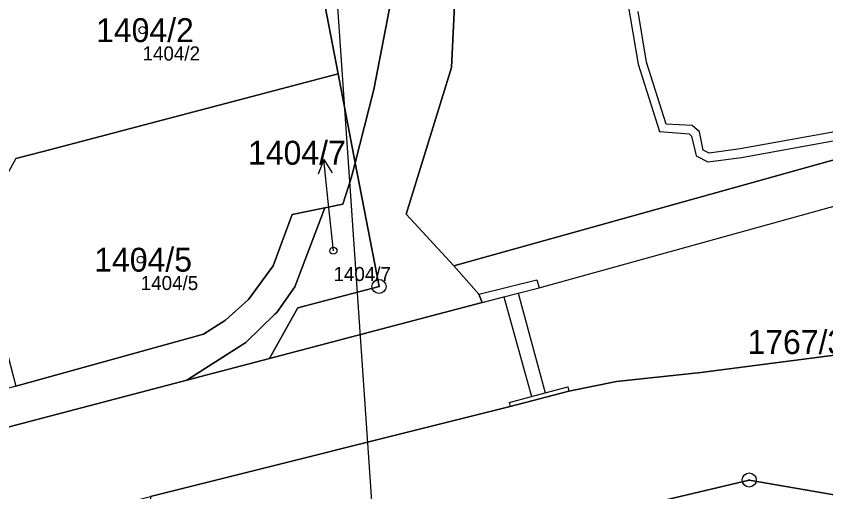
# Model space of a CAD drawing. Extents: x -653098 to -649479, y -997642 to -992666.
# Drawn here: x -650046.7 to -649989.1, y -995010.4 to -994976.6 of the extents above; entities that cross this region are included whole.
import ezdxf

# ---------------------------------------------------------------- set-up
doc = ezdxf.new("R2010")
doc.units = 0
for name, color, linetype in [('Definiční body', 7, 'Continuous'), ('Hranice parcel', 7, 'Continuous'), ('Parcelní čísla', 7, 'Continuous'), ('Polygon parcely', 7, 'Continuous'), ('Pop  PČ popisy', 7, 'Continuous'), ('Poz předměty', 7, 'Continuous'), ('Vnitřní kresba', 7, 'Continuous'), ('Věcná břemena k části', 7, 'Continuous'), ('Značky bodu BP', 7, 'Continuous')]:
    doc.layers.add(name, color=color, linetype=linetype)

msp = doc.modelspace()

# ---------------------------------------------------------------- linework, layer by layer
at = {"layer": 'Definiční body'}
for centre in [(-650037.72, -994977.61), (-650024.14, -994993.3), (-650037.85, -994993.94)]:
    msp.add_circle(centre, 0.25, dxfattribs=at)
at = {"layer": 'Hranice parcel'}
for p, q in [((-650023.81, -994980.72), (-650027.03, -994964)), ((-650022.59, -994987.04), (-650023.81, -994980.72)), ((-650034.56, -995002.5), (-650028.7, -995000.96))]:
    msp.add_line(p, q, dxfattribs=at)
for points in [[(-650015.58, -994994.37), (-650018.96, -994990.7), (-650015.75, -994980.27), (-650015.3, -994970.89), (-650019.36, -994958.75), (-650021.62, -994953.11)], [(-650022.59, -994987.04), (-650021.28, -994981.83), (-650020.03, -994975.43), (-650020.92, -994968.8), (-650021.69, -994965.59), (-650023.02, -994962.43), (-650025.17, -994959.56), (-650028.16, -994958.11)], [(-650015.58, -994994.37), (-649971.2, -994981.99), (-649966.35, -994980.73), (-649957.32, -994978.36)], [(-650046.72, -994986.74), (-650044.78, -994986.23), (-650023.81, -994980.72)], [(-650028.7, -995000.96), (-650027.28, -994998.45), (-650026.67, -994997.36), (-650020.9, -994995.84), (-650022.59, -994987.04)], [(-650024.75, -994990.25), (-650023.48, -994989.99), (-650022.87, -994988.14), (-650022.59, -994987.04)], [(-650046.73, -995002.94), (-650033.39, -994999.23), (-650031.81, -994998.25), (-650030.18, -994996.78), (-650028.42, -994994.38), (-650027.07, -994990.73), (-650024.75, -994990.25)], [(-650024.75, -994990.25), (-650026.89, -994995.86), (-650028.17, -994997.69), (-650028.3, -994997.81), (-650030.38, -994999.83), (-650033.32, -995001.7), (-650034.56, -995002.5)], [(-650028.7, -995000.96), (-650013.57, -994996.99), (-650013.79, -994996.4), (-650015.58, -994994.37)], [(-649988.31, -995000.7), (-649998.02, -995001.96), (-650004, -995002.61), (-650007.4, -995003.28), (-650011.57, -995004.39), (-650037.16, -995010.79)], [(-650129.16, -995027.04), (-650106.43, -995021.38), (-650034.56, -995002.5)], [(-649967.69, -995025.99), (-649968.81, -995023.55), (-649985.37, -995011.22), (-649994.57, -995009.61), (-650006.9, -995012.53)]]:
    msp.add_lwpolyline(points, dxfattribs=at)
at = {"layer": 'Polygon parcely'}
for points in [[(-649807.62, -994941.03), (-649913.3, -994968.38), (-649920.9, -994970.26), (-649957.22, -994978.76), (-649957.32, -994978.36), (-649966.35, -994980.73), (-649971.2, -994981.99), (-650015.58, -994994.37), (-650013.79, -994996.4), (-650013.57, -994996.99), (-650028.7, -995000.96), (-650034.56, -995002.5), (-650106.43, -995021.38), (-650129.16, -995027.04)], [(-650139.36, -995036.91), (-650121.74, -995032.41), (-650037.16, -995010.79), (-650011.57, -995004.39), (-650007.4, -995003.28), (-650004, -995002.61), (-649998.02, -995001.96), (-649988.31, -995000.7), (-649980.27, -994998.62), (-649970.81, -994996.18), (-649970.35, -994997.92), (-649966.55, -994996.97), (-649965.92, -994996.79), (-649944.01, -994990.48), (-649916.87, -994982.66), (-649892.41, -994976.47), (-649874.98, -994972.06), (-649871.45, -994971.16), (-649865.19, -994969.58), (-649862.51, -994969.45), (-649861.41, -994967.59), (-649858.69, -994966.8), (-649844.52, -994961.79), (-649826.85, -994957.35)], [(-650046.72, -994986.74), (-650044.78, -994986.23), (-650023.81, -994980.72), (-650027.03, -994964), (-650049.46, -994970.13)], [(-650020.03, -994975.43), (-650021.28, -994981.83), (-650022.59, -994987.04), (-650020.9, -994995.84), (-650026.67, -994997.36), (-650027.28, -994998.45), (-650028.7, -995000.96), (-650013.57, -994996.99), (-650013.79, -994996.4), (-650015.58, -994994.37), (-650018.96, -994990.7), (-650015.75, -994980.27), (-650015.3, -994970.89)], [(-650015.3, -994970.89), (-650015.75, -994980.27), (-650018.96, -994990.7), (-650015.58, -994994.37), (-649971.2, -994981.99)], [(-650106.43, -995021.38), (-650034.56, -995002.5), (-650033.32, -995001.7), (-650030.38, -994999.83), (-650028.3, -994997.81), (-650028.17, -994997.69), (-650026.89, -994995.86), (-650024.75, -994990.25), (-650027.07, -994990.73), (-650028.42, -994994.38), (-650030.18, -994996.78), (-650031.81, -994998.25), (-650033.39, -994999.23), (-650046.73, -995002.94), (-650068.08, -995008.87), (-650072.23, -995009.94), (-650108.52, -995019.27)], [(-649988.31, -995000.7), (-649998.02, -995001.96), (-650004, -995002.61), (-650007.4, -995003.28), (-650011.57, -995004.39), (-650037.16, -995010.79), (-650037.2, -995011.6), (-650037.25, -995012.77), (-650036.41, -995014.59), (-650035.66, -995016.23), (-650034.91, -995017.87), (-650006.9, -995012.53), (-649994.57, -995009.61), (-649985.37, -995011.22)]]:
    msp.add_lwpolyline(points, dxfattribs=at)
for points in [[(-650020.03, -994975.43), (-650020.92, -994968.8), (-650021.69, -994965.59), (-650023.02, -994962.43), (-650025.17, -994959.56), (-650028.16, -994958.11), (-650027.03, -994964), (-650023.81, -994980.72), (-650022.59, -994987.04), (-650021.28, -994981.83)], [(-650046.73, -995002.94), (-650033.39, -994999.23), (-650031.81, -994998.25), (-650030.18, -994996.78), (-650028.42, -994994.38), (-650027.07, -994990.73), (-650024.75, -994990.25), (-650023.48, -994989.99), (-650022.87, -994988.14), (-650022.59, -994987.04), (-650023.81, -994980.72), (-650044.78, -994986.23), (-650046.72, -994986.74), (-650048.21, -994989.36), (-650050.14, -994989.87), (-650047.89, -994998.49), (-650047.81, -994998.82)], [(-650028.17, -994997.69), (-650028.3, -994997.81), (-650030.38, -994999.83), (-650033.32, -995001.7), (-650034.56, -995002.5), (-650028.7, -995000.96), (-650027.28, -994998.45), (-650026.67, -994997.36), (-650020.9, -994995.84), (-650022.59, -994987.04), (-650022.87, -994988.14), (-650023.48, -994989.99), (-650024.75, -994990.25), (-650026.89, -994995.86)], [(-649968.81, -995023.55), (-649985.37, -995011.22), (-649994.57, -995009.61), (-650006.9, -995012.53), (-649990.61, -995047.21), (-649980.51, -995069.75), (-649976.13, -995078.86), (-649950.63, -995072.11), (-649956.32, -995050.71), (-649967.69, -995025.99)]]:
    msp.add_lwpolyline(points, close=True, dxfattribs=at)
at = {"layer": 'Pop  PČ popisy'}
for p, q in [((-650024.834, -994986.805), (-650025.227, -994987.854)), ((-650024.52, -994989.79), (-650024.834, -994986.805)), ((-650024.834, -994986.805), (-650024.231, -994987.749)), ((-650024.14, -994993.3), (-650024.52, -994989.79))]:
    msp.add_line(p, q, dxfattribs=at)
at = {"layer": 'Poz předměty'}
msp.add_line((-650026.44, -994938.17), (-650021.03, -995017.11), dxfattribs=at)
at = {"layer": 'Vnitřní kresba'}
for p, q in [((-650009.52, -994995.93), (-649970.45, -994985.14)), ((-650013.79, -994996.4), (-650009.68, -994995.37)), ((-650009.68, -994995.37), (-650009.52, -994995.93)), ((-650011.01, -994996.32), (-650009.52, -994995.93)), ((-650012.03, -994996.59), (-650011.01, -994996.32)), ((-650011.01, -994996.32), (-650009.09, -995003.42)), ((-650013.57, -994996.99), (-650012.03, -994996.59)), ((-650012.03, -994996.59), (-650010.05, -995003.68)), ((-650010.05, -995003.68), (-650009.09, -995003.42)), ((-650009.09, -995003.42), (-650007.47, -995002.99)), ((-650007.47, -995002.99), (-650007.4, -995003.28)), ((-650011.65, -995004.1), (-650010.05, -995003.68)), ((-650011.65, -995004.1), (-650011.57, -995004.39))]:
    msp.add_line(p, q, dxfattribs=at)
at = {"layer": 'Věcná břemena k části'}
for points in [[(-650003.23, -994975.58), (-650002.46, -994980.03), (-650000.94, -994984.82), (-649998.84, -994984.98), (-649998.67, -994985.14), (-649998.35, -994986.56), (-649997.51, -994986.98), (-649995.11, -994986.66), (-649987.44, -994985.26)], [(-649987.56, -994984.68), (-649995.21, -994986.06), (-649997.41, -994986.36), (-649997.85, -994986.14), (-649998.11, -994984.84), (-649998.62, -994984.38), (-650000.48, -994984.3), (-650001.88, -994979.89), (-650002.46, -994976.29)]]:
    msp.add_lwpolyline(points, dxfattribs=at)
at = {"layer": 'Značky bodu BP'}
for centre, radius in [((-650020.9, -994995.84), 0.5), ((-650020.9, -994995.84), 0.0303), ((-649994.57, -995009.61), 0.5), ((-649994.57, -995009.61), 0.0303)]:
    msp.add_circle(centre, radius, dxfattribs=at)

# ---------------------------------------------------------------- texts
at = {"layer": 'Definiční body'}
for s, p in [('1404/2', (-650037.72, -994979.766)), ('1404/7', (-650024.14, -994995.456)), ('1404/5', (-650037.85, -994996.096))]:
    msp.add_text(s, height=1, dxfattribs=at).set_placement(p)
at = {"layer": 'Parcelní čísla'}
for s, p in [('1404/2', (-650041.025, -994978.46)), ('1404/7', (-650030.215, -994987.179)), ('1404/5', (-650041.155, -994994.789)), ('1767/3', (-649994.695, -995000.65))]:
    msp.add_text(s, height=1.7, dxfattribs=at).set_placement(p)

doc.saveas('drawing.dxf')
